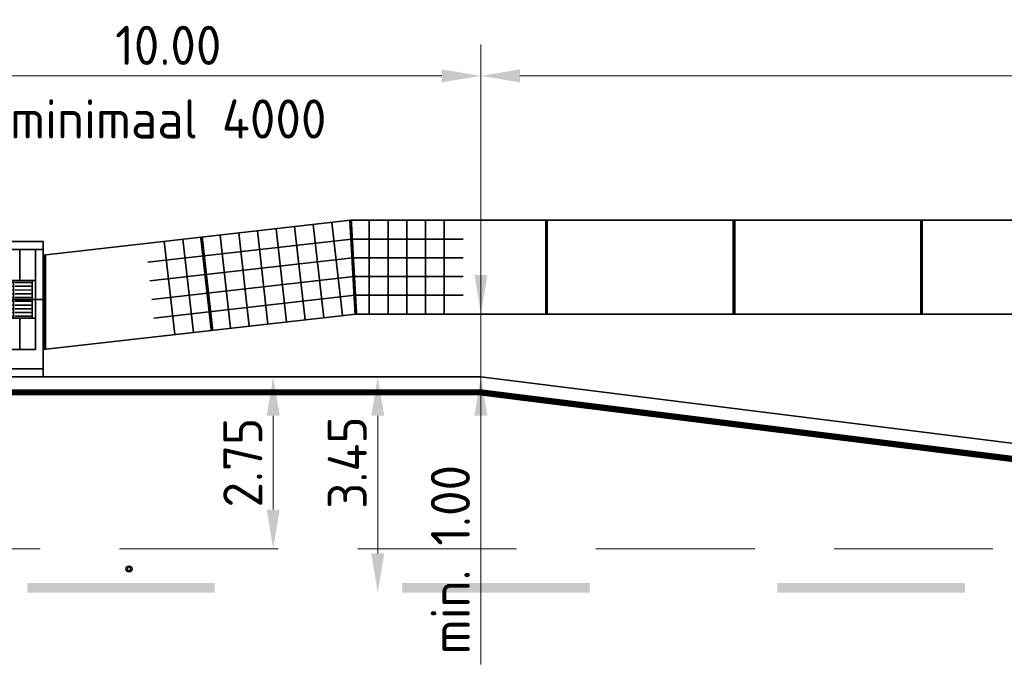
# Model space of a CAD drawing. Header units: metres. Extents: x -699 to 2316, y -1199 to 781.
# Tile 489 of 593: x 939 to 955, y -184 to -174. Entities that reach past the tile are written whole.
import ezdxf
from ezdxf.enums import TextEntityAlignment as Align

# ---------------------------------------------------------------- set-up
doc = ezdxf.new("R2010")
doc.units = ezdxf.units.M
doc.header["$PDMODE"] = 1
doc.linetypes.add('HIDDENX2', pattern=[19.05, 12.7, -6.35])
doc.linetypes.add('VW-3-3_STREEP', pattern=[6, 3, -3])
for name, color, linetype, lineweight in [('N-WA-IE-MEUBILAIR_WEGMEUBILAIR-S', 7, 'Continuous', 25), ('N-WE-VH-KANTOPSLUITING-G', 251, 'Continuous', 35), ('N-WE-VH-KANTVERHARDING-G', 210, 'Continuous', 35), ('N-WE-VH-VERHARDING_BETON-G', 252, 'Continuous', 35), ('N-WE-VH-VERHARDING_TEGEL-G', 252, 'Continuous', 35), ('N-WE-VW-MARKERING_LANGS_STREEP_33-G', 7, 'VW-3-3_STREEP', 13), ('N-WE-VW-MARKERING_LANGS_STREEP_DOORGETROKKEN-G', 7, 'Continuous', 13), ('X-XX-AL-M', 7, 'Continuous', 18), ('X-XX-AL-T25', 7, 'Continuous', 25)]:
    doc.layers.add(name, color=color, linetype=linetype, lineweight=lineweight)
doc.styles.add('NLCS-ISO-M250-T25', font='NLCS-ISO.ttf', dxfattribs={"height": 0.625})
doc.dimstyles.new('NLCS-M250-T25-PIJL_A_L2_H1', dxfattribs={"dimscale": 0.25, "dimtxt": 2.5, "dimasz": 2.5, "dimexe": 2, "dimexo": 2, "dimgap": 0.7, "dimtad": 1, "dimzin": 0, "dimdsep": 46, "dimtxsty": 'NLCS-ISO-M250-T25', "dimcen": 0, "dimdle": 2, "dimclrd": 256, "dimclre": 256, "dimclrt": 256, "dimadec": 1, "dimazin": 0, "dimtfac": 1, "dimtdec": 3, "dimtofl": 0, "dimtmove": 0, "dimatfit": 3, "dimfxl": 2, "dimtfillclr": 256, "dimtolj": 1, "dimtzin": 0, "dimlwd": -1, "dimlwe": -1, "dimarcsym": 0})

# ---------------------------------------------------------------- blocks, each defined once
blk = doc.blocks.new('*D1662')
at = {"layer": 'Defpoints', "color": 0, "transparency": 16777216}
for p in [(936.232, -174.954), (936.232, -177.701), (946.232, -181.911)]:
    blk.add_point(p, dxfattribs=at)
at = {"layer": 'X-XX-AL-M', "transparency": 16777216}
for p, q in [((936.232, -177.201), (936.232, -174.454)), ((946.232, -181.411), (946.232, -174.454)), ((945.607, -174.954), (936.857, -174.954))]:
    blk.add_line(p, q, dxfattribs=at)
for points in [[(936.857, -174.85), (936.857, -175.058), (936.232, -174.954)], [(945.607, -174.85), (945.607, -175.058), (946.232, -174.954)]]:
    blk.add_solid(points, dxfattribs=at)
at = {"layer": 'X-XX-AL-M', "transparency": 16777216, "insert": (941.232, -174.466), "char_height": 0.625, "attachment_point": 5, "style": 'NLCS-ISO-M250-T25'}
blk.add_mtext('\\A1;10.00', dxfattribs=at)
blk = doc.blocks.new('*D1666')
at = {"layer": 'Defpoints', "color": 0, "transparency": 16777216}
for p in [(968.232, -174.954), (946.232, -181.911), (968.232, -182.511)]:
    blk.add_point(p, dxfattribs=at)
at = {"layer": 'X-XX-AL-M', "transparency": 16777216}
for p, q in [((946.232, -181.411), (946.232, -174.454)), ((968.232, -182.011), (968.232, -174.454)), ((946.857, -174.954), (967.607, -174.954))]:
    blk.add_line(p, q, dxfattribs=at)
for points in [[(946.857, -174.85), (946.857, -175.058), (946.232, -174.954)], [(967.607, -174.85), (967.607, -175.058), (968.232, -174.954)]]:
    blk.add_solid(points, dxfattribs=at)
at = {"layer": 'X-XX-AL-M', "transparency": 16777216, "insert": (957.232, -174.466), "char_height": 0.625, "attachment_point": 5, "style": 'NLCS-ISO-M250-T25'}
blk.add_mtext('\\A1;22.00', dxfattribs=at)
blk = doc.blocks.new('*D1667')
at = {"layer": 'Defpoints', "color": 0, "transparency": 16777216}
for p in [(942.91, -179.761), (942.91, -182.511), (942.91, -182.511)]:
    blk.add_point(p, dxfattribs=at)
at = {"layer": 'X-XX-AL-M', "transparency": 16777216}
blk.add_line((942.91, -180.386), (942.91, -181.886), dxfattribs=at)
for points in [[(942.806, -180.386), (943.014, -180.386), (942.91, -179.761)], [(942.806, -181.886), (943.014, -181.886), (942.91, -182.511)]]:
    blk.add_solid(points, dxfattribs=at)
at = {"layer": 'X-XX-AL-M', "transparency": 16777216, "insert": (942.423, -181.136), "char_height": 0.625, "attachment_point": 5, "rotation": 90, "style": 'NLCS-ISO-M250-T25'}
blk.add_mtext('\\A1;2.75', dxfattribs=at)
blk = doc.blocks.new('*D1668')
at = {"layer": 'Defpoints', "color": 0, "transparency": 16777216}
for p in [(944.582, -179.761), (944.582, -183.211), (944.582, -183.211)]:
    blk.add_point(p, dxfattribs=at)
at = {"layer": 'X-XX-AL-M', "transparency": 16777216}
blk.add_line((944.582, -180.386), (944.582, -182.586), dxfattribs=at)
for points in [[(944.478, -180.386), (944.686, -180.386), (944.582, -179.761)], [(944.478, -182.586), (944.686, -182.586), (944.582, -183.211)]]:
    blk.add_solid(points, dxfattribs=at)
at = {"layer": 'X-XX-AL-M', "transparency": 16777216, "insert": (944.095, -181.136), "char_height": 0.625, "attachment_point": 5, "rotation": 90, "style": 'NLCS-ISO-M250-T25'}
blk.add_mtext('\\A1;3.45', dxfattribs=at)
blk = doc.blocks.new('*D1669')
at = {"layer": 'Defpoints', "color": 0, "transparency": 16777216}
for p in [(946.232, -178.761), (946.232, -178.761), (946.232, -179.761)]:
    blk.add_point(p, dxfattribs=at)
at = {"layer": 'X-XX-AL-M', "transparency": 16777216}
for p, q in [((946.232, -178.136), (946.232, -177.511)), ((946.232, -180.386), (946.232, -184.361))]:
    blk.add_line(p, q, dxfattribs=at)
for points in [[(946.128, -178.136), (946.336, -178.136), (946.232, -178.761)], [(946.128, -180.386), (946.336, -180.386), (946.232, -179.761)]]:
    blk.add_solid(points, dxfattribs=at)
at = {"layer": 'X-XX-AL-M', "transparency": 16777216, "insert": (945.744, -182.686), "char_height": 0.625, "attachment_point": 5, "rotation": 90, "style": 'NLCS-ISO-M250-T25'}
blk.add_mtext('\\A1;min. 1.00', dxfattribs=at)
blk = doc.blocks.new('SIE-WEG_GLASBOLREFLECTOR-SO')
for p, q in [((-0.38, 0), (-0.2, 0)), ((-0.14, 0.14), (-0.26, 0.26)), ((0, 0.2), (0, 0.37)), ((0.14, 0.14), (0.27, 0.26)), ((0.2, 0), (0.37, 0)), ((-0.26, -0.27), (-0.14, -0.14)), ((0, -0.38), (0, -0.2)), ((0.27, -0.27), (0.14, -0.14))]:
    blk.add_line(p, q)
for radius in [0.375, 0.2]:
    blk.add_circle((0, 0), radius)
blk = doc.blocks.new('glasbol')
at = {"layer": 'N-WA-IE-MEUBILAIR_WEGMEUBILAIR-S'}
blk.add_blockref('SIE-WEG_GLASBOLREFLECTOR-SO', (0, 0), dxfattribs=at)
blk = doc.blocks.new('geleiderlijn')
for points in [[(0, 0), (0.3, 0), (0.3, 0.3), (0, 0.3)], [(0, -0.3), (0.3, -0.3), (0.3, 0), (0, 0)]]:
    blk.add_lwpolyline(points, close=True)
at = {"lineweight": 9}
for points in [[(0.025, 0.265), (0.275, 0.265), (0.275, 0.275), (0.025, 0.275)], [(0.025, 0.205), (0.275, 0.205), (0.275, 0.215), (0.025, 0.215)], [(0.025, 0.145), (0.275, 0.145), (0.275, 0.155), (0.025, 0.155)], [(0.025, 0.085), (0.275, 0.085), (0.275, 0.095), (0.025, 0.095)], [(0.025, 0.025), (0.275, 0.025), (0.275, 0.035), (0.025, 0.035)], [(0.025, -0.035), (0.275, -0.035), (0.275, -0.025), (0.025, -0.025)], [(0.025, -0.095), (0.275, -0.095), (0.275, -0.085), (0.025, -0.085)], [(0.025, -0.155), (0.275, -0.155), (0.275, -0.145), (0.025, -0.145)], [(0.025, -0.215), (0.275, -0.215), (0.275, -0.205), (0.025, -0.205)], [(0.025, -0.275), (0.275, -0.275), (0.275, -0.265), (0.025, -0.265)]]:
    blk.add_lwpolyline(points, close=True, dxfattribs=at)
blk = doc.blocks.new('SVW-PERRON-B-P-SO')
at = {"layer": 'N-WE-VH-VERHARDING_TEGEL-G', "lineweight": 9}
h = blk.add_hatch(dxfattribs=at)
h.set_pattern_fill('ANSI31', color=256, scale=0.008, style=0)
h.set_pattern_definition([(45, (0.755, 1.025), (-0.0179605, 0.0179605), [])])
h.paths.add_polyline_path([(0.995, 1.505), (0.755, 1.505), (0.755, 1.265), (0.995, 1.265)])
h = blk.add_hatch(dxfattribs=at)
h.set_pattern_fill('ANSI31', color=256, scale=0.008, style=0)
h.set_pattern_definition([(45, (1.055, 1.025), (-0.0179605, 0.0179605), [])])
h.paths.add_polyline_path([(1.295, 1.505), (1.055, 1.505), (1.055, 1.265), (1.295, 1.265)])
h = blk.add_hatch(dxfattribs=at)
h.set_pattern_fill('ANSI31', color=256, scale=0.008, style=0)
h.set_pattern_definition([(45, (1.355, 1.025), (-0.0179605, 0.0179605), [])])
h.paths.add_polyline_path([(1.595, 1.505), (1.355, 1.505), (1.355, 1.265), (1.595, 1.265)])
h = blk.add_hatch(dxfattribs=at)
h.set_pattern_fill('ANSI31', color=256, scale=0.008, style=0)
h.set_pattern_definition([(45, (0.755, 0.725), (-0.0179605, 0.0179605), [])])
h.paths.add_polyline_path([(0.995, 1.205), (0.755, 1.205), (0.755, 0.965), (0.995, 0.965)])
h = blk.add_hatch(dxfattribs=at)
h.set_pattern_fill('ANSI31', color=256, scale=0.008, style=0)
h.set_pattern_definition([(45, (1.055, 0.725), (-0.0179605, 0.0179605), [])])
h.paths.add_polyline_path([(1.295, 1.205), (1.055, 1.205), (1.055, 0.965), (1.295, 0.965)])
h = blk.add_hatch(dxfattribs=at)
h.set_pattern_fill('ANSI31', color=256, scale=0.008, style=0)
h.set_pattern_definition([(45, (1.355, 0.725), (-0.0179605, 0.0179605), [])])
h.paths.add_polyline_path([(1.595, 1.205), (1.355, 1.205), (1.355, 0.965), (1.595, 0.965)])
at = {"layer": 'N-WE-VH-VERHARDING_TEGEL-G'}
for points in [[(0.625, 0.435), (0.625, 0.935), (0.125, 0.935), (0.125, 0.435), (0.185, 0.435)], [(1.625, 0.435), (1.625, 0.935), (1.125, 0.935), (1.125, 0.435)], [(2.125, 0.435), (2.625, 0.435), (2.625, 0.935), (2.125, 0.935)], [(3.125, 0.935), (3.125, 0.435), (3.625, 0.435), (3.625, 0.935)], [(4.625, 0.935), (4.125, 0.935), (4.125, 0.435), (4.625, 0.435)], [(5.125, 0.935), (5.125, 0.435), (5.625, 0.435), (5.625, 0.935)], [(6.625, 0.435), (6.625, 0.935), (6.125, 0.935), (6.125, 0.435)], [(7.625, 0.935), (7.125, 0.935), (7.125, 0.435), (7.625, 0.435)], [(8.125, 0.435), (8.625, 0.435), (8.625, 0.935), (8.125, 0.935)], [(9.125, 0.435), (9.625, 0.435), (9.625, 0.935), (9.125, 0.935)], [(10.125, 0.435), (10.625, 0.435), (10.625, 0.935), (10.125, 0.935)], [(11.625, 0.935), (11.125, 0.935), (11.125, 0.435), (11.315, 0.435), (11.625, 0.435)]]:
    blk.add_hatch(color=256, dxfattribs=at).paths.add_polyline_path(points)
at = {"layer": 'N-WE-VH-KANTOPSLUITING-G'}
for p, q in [((0, 2.16), (0, 2.035)), ((0, 2.16), (15, 2.16)), ((1, 2.16), (1, 2.035)), ((2, 2.16), (2, 2.035)), ((3, 2.16), (3, 2.035)), ((4, 2.16), (4, 2.035)), ((5, 2.16), (5, 2.035)), ((6, 2.16), (6, 2.035)), ((7, 2.16), (7, 2.035)), ((8, 2.16), (8, 2.035)), ((9, 2.16), (9, 2.035)), ((10, 2.16), (10, 2.035)), ((11, 2.16), (11, 2.035)), ((12, 2.16), (12, 2.035)), ((13, 2.16), (13, 2.035)), ((14, 2.16), (14, 2.035)), ((15, 2.16), (15, 0.435)), ((15, 2.16), (15, 2.035)), ((15, 2.16), (15, 2.035)), ((0, 2.035), (0, 0)), ((0, 2.035), (15, 2.035)), ((0.125, 2.035), (0.125, 0.435)), ((14.875, 2.035), (15, 2.035)), ((0, 1.185), (0.125, 1.185)), ((14.875, 1.235), (15, 1.235)), ((0, 0.435), (14.875, 0.435)), ((1, 0.435), (1, 0)), ((2, 0.435), (2, 0)), ((3, 0.435), (3, 0)), ((4, 0.435), (4, 0)), ((5, 0.435), (5, 0)), ((6, 0.435), (6, 0)), ((7, 0.435), (7, 0)), ((8, 0.435), (8, 0)), ((9, 0.435), (9, 0)), ((10, 0.435), (10, 0)), ((11, 0.435), (11, 0)), ((12, 0.435), (12, 0)), ((13, 0.435), (13, 0)), ((14, 0.435), (14, 0)), ((15, 0.435), (15, 0)), ((15, 0.435), (15, 0)), ((0, 0), (5, 0)), ((0.15, 0.127), (5, 0.127)), ((15, 0.127), (5, 0.127)), ((15, 0), (5, 0))]:
    blk.add_line(p, q, dxfattribs=at)
for points in [[(14.875, 2.035), (14.875, 0.435)], [(0.125, 0.935), (0.125, 0.435)]]:
    blk.add_lwpolyline(points, dxfattribs=at)
for centre in [(0.15, 0.277), (0.15, 0.15)]:
    blk.add_arc(centre, 0.15, 180, 270, dxfattribs=at)
at = {"layer": 'N-WE-VH-VERHARDING_TEGEL-G'}
blk.add_line((0.125, 0.935), (14.875, 0.935), dxfattribs=at)
for points in [[(0.625, 2.035), (0.625, 1.535)], [(1.125, 2.035), (1.125, 1.535)], [(1.625, 2.035), (1.625, 1.535)], [(2.125, 2.035), (2.125, 1.535)], [(2.625, 2.035), (2.625, 1.535)], [(3.125, 2.035), (3.125, 1.535)], [(3.625, 2.035), (3.625, 1.535)], [(4.125, 2.035), (4.125, 1.535)], [(4.625, 2.035), (4.625, 1.535)], [(5.125, 2.035), (5.125, 1.535)], [(5.625, 2.035), (5.625, 1.535)], [(6.125, 2.035), (6.125, 1.535)], [(6.625, 2.035), (6.625, 1.535)], [(7.125, 2.035), (7.125, 1.535)], [(7.625, 2.035), (7.625, 1.535)], [(8.125, 2.035), (8.125, 1.535)], [(8.625, 2.035), (8.625, 1.535)], [(8.625, 2.035), (8.625, 1.535)], [(9.125, 2.035), (9.125, 1.535)], [(9.625, 2.035), (9.625, 1.535)], [(9.625, 2.035), (9.625, 1.535)], [(10.125, 2.035), (10.125, 1.535)], [(10.625, 2.035), (10.625, 1.535)], [(10.625, 2.035), (10.625, 1.535)], [(11.125, 2.035), (11.125, 1.535)], [(11.625, 2.035), (11.625, 1.535)], [(12.125, 2.035), (12.125, 1.535)], [(12.625, 2.035), (12.625, 1.535)], [(13.125, 2.035), (13.125, 1.535)], [(13.625, 2.035), (13.625, 1.535)], [(14.125, 2.035), (14.125, 1.535)], [(14.625, 2.035), (14.625, 1.535)], [(14.875, 1.535), (14.825, 1.535), (14.825, 1.235), (14.875, 1.235)], [(14.875, 1.235), (14.825, 1.235), (14.825, 0.935), (14.875, 0.935)], [(0.625, 0.935), (0.625, 0.435)], [(1.125, 0.935), (1.125, 0.435)], [(1.625, 0.935), (1.625, 0.435)], [(2.125, 0.935), (2.125, 0.435)], [(2.625, 0.935), (2.625, 0.435)], [(3.125, 0.935), (3.125, 0.435)], [(3.625, 0.935), (3.625, 0.435)], [(4.125, 0.935), (4.125, 0.435)], [(4.625, 0.935), (4.625, 0.435)], [(5.125, 0.935), (5.125, 0.435)], [(5.625, 0.935), (5.625, 0.435)], [(6.125, 0.935), (6.125, 0.435)], [(6.625, 0.935), (6.625, 0.435)], [(7.125, 0.935), (7.125, 0.435)], [(7.625, 0.935), (7.625, 0.435)], [(8.125, 0.935), (8.125, 0.435)], [(8.625, 0.935), (8.625, 0.435)], [(8.625, 0.935), (8.625, 0.435)], [(9.125, 0.935), (9.125, 0.435)], [(9.625, 0.935), (9.625, 0.435)], [(9.625, 0.935), (9.625, 0.435)], [(10.125, 0.935), (10.125, 0.435)], [(10.625, 0.935), (10.625, 0.435)], [(10.625, 0.935), (10.625, 0.435)], [(11.125, 0.935), (11.125, 0.435)], [(11.625, 0.935), (11.625, 0.435)], [(11.625, 0.935), (11.625, 0.435)], [(12.125, 0.935), (12.125, 0.435)], [(12.125, 0.935), (12.125, 0.435)], [(12.625, 0.935), (12.625, 0.435)], [(12.625, 0.935), (12.625, 0.435)], [(13.125, 0.935), (13.125, 0.435)], [(13.125, 0.935), (13.125, 0.435)], [(13.625, 0.935), (13.625, 0.435)], [(13.625, 0.935), (13.625, 0.435)], [(14.125, 0.935), (14.125, 0.435)], [(14.125, 0.935), (14.125, 0.435)], [(14.625, 0.935), (14.625, 0.435)], [(14.625, 0.935), (14.625, 0.435)]]:
    blk.add_lwpolyline(points, dxfattribs=at)
for points in [[(0.125, 1.235), (0.425, 1.235), (0.425, 1.535), (0.125, 1.535)], [(0.425, 1.235), (0.725, 1.235), (0.725, 1.535), (0.425, 1.535)], [(0.725, 1.235), (1.025, 1.235), (1.025, 1.535), (0.725, 1.535)], [(1.025, 1.235), (1.325, 1.235), (1.325, 1.535), (1.025, 1.535)], [(1.325, 1.235), (1.625, 1.235), (1.625, 1.535), (1.325, 1.535)], [(0.125, 0.935), (0.425, 0.935), (0.425, 1.235), (0.125, 1.235)], [(0.425, 0.935), (0.725, 0.935), (0.725, 1.235), (0.425, 1.235)], [(0.725, 0.935), (1.025, 0.935), (1.025, 1.235), (0.725, 1.235)], [(1.025, 0.935), (1.325, 0.935), (1.325, 1.235), (1.025, 1.235)], [(1.325, 0.935), (1.625, 0.935), (1.625, 1.235), (1.325, 1.235)]]:
    blk.add_lwpolyline(points, close=True, dxfattribs=at)
for p in [(1.625, 1.235), (1.925, 1.235), (2.225, 1.235), (2.525, 1.235), (2.825, 1.235), (3.125, 1.235), (3.425, 1.235), (3.725, 1.235), (4.025, 1.235), (4.325, 1.235), (4.625, 1.235), (4.925, 1.235), (5.225, 1.235), (5.525, 1.235), (5.825, 1.235), (6.125, 1.235), (6.425, 1.235), (6.725, 1.235), (7.025, 1.235), (7.325, 1.235), (7.625, 1.235), (7.925, 1.235), (8.225, 1.235), (8.525, 1.235), (8.825, 1.235), (9.125, 1.235), (9.425, 1.235), (9.725, 1.235), (10.025, 1.235), (10.325, 1.235), (10.625, 1.235), (10.925, 1.235), (11.225, 1.235), (11.525, 1.235), (11.825, 1.235), (12.125, 1.235), (12.425, 1.235), (12.725, 1.235), (13.025, 1.235), (13.325, 1.235), (13.625, 1.235), (13.925, 1.235), (14.225, 1.235), (14.525, 1.235)]:
    blk.add_blockref('geleiderlijn', p, dxfattribs=at)

msp = doc.modelspace()

# ---------------------------------------------------------------- linework, layer by layer
at = {"layer": 'N-WE-VH-KANTVERHARDING-G'}
for p, q in [((922.2318, -179.7615), (946.2318, -179.7615)), ((946.2318, -179.7615), (968.2318, -182.5115))]:
    msp.add_line(p, q, dxfattribs=at)
at = {"layer": 'N-WE-VH-KANTVERHARDING-G', "color": 8, "linetype": 'HIDDENX2', "lineweight": 5, "ltscale": 0.2}
msp.add_line((894.7318, -182.5115), (966.2318, -182.5115), dxfattribs=at)
at = {"layer": 'N-WE-VH-VERHARDING_BETON-G'}
for p, q in [((944.1473, -177.2615), (939.2318, -177.8169)), ((943.5511, -177.3288), (943.7196, -178.8194)), ((943.8492, -177.2952), (944.0177, -178.7857)), ((944.1473, -177.2615), (961.4517, -177.2615)), ((944.4473, -177.2615), (944.4473, -178.7615)), ((944.7473, -177.2615), (944.7473, -178.7615)), ((945.0473, -177.2615), (945.0473, -178.7615)), ((945.3473, -177.2615), (945.3473, -178.7615)), ((945.6473, -177.2615), (945.6473, -178.7615)), ((942.0606, -177.4973), (942.2291, -178.9878)), ((942.3587, -177.4636), (942.5272, -178.9541)), ((942.6568, -177.4299), (942.8253, -178.9204)), ((942.9549, -177.3962), (943.1234, -178.8867)), ((943.253, -177.3625), (943.4215, -178.853)), ((944.1642, -177.5615), (940.9019, -177.9301)), ((941.1663, -177.5983), (941.3347, -179.0888)), ((941.4644, -177.5646), (941.6328, -179.0552)), ((941.7625, -177.531), (941.9309, -179.0215)), ((944.1642, -177.5615), (945.9473, -177.5615)), ((944.1811, -177.8615), (940.9356, -178.2282)), ((944.1811, -177.8615), (945.9473, -177.8615)), ((944.198, -178.1615), (940.9693, -178.5263)), ((944.198, -178.1615), (945.9473, -178.1615)), ((944.2149, -178.4615), (941.003, -178.8244)), ((944.2149, -178.4615), (945.9473, -178.4615)), ((944.2318, -178.7615), (939.2318, -179.3265)), ((944.2318, -178.7615), (961.4517, -178.7615))]:
    msp.add_line(p, q, dxfattribs=at)
at = {"layer": 'N-WE-VH-VERHARDING_BETON-G', "const_width": 0.05, "flags": 128}
for points in [[(944.1473, -177.2615), (944.2318, -178.7615)], [(947.2818, -177.2615), (947.2818, -178.7615)], [(950.2818, -177.2615), (950.2818, -178.7615)], [(953.2818, -177.2615), (953.2818, -178.7615)], [(941.7625, -177.531), (941.9309, -179.0215)]]:
    msp.add_lwpolyline(points, dxfattribs=at)
at = {"layer": 'N-WE-VH-VERHARDING_BETON-G', "const_width": 0.05}
msp.add_lwpolyline([(939.2568, -177.8169), (939.2568, -179.3265)], dxfattribs=at)
at = {"layer": 'N-WE-VW-MARKERING_LANGS_STREEP_33-G', "color": 253, "linetype": 'Continuous'}
for points in [[(938.9747, -183.0615), (941.9747, -183.0615), (938.9747, -183.2115), (941.9747, -183.2115)], [(944.9747, -183.0615), (947.9747, -183.0615), (944.9747, -183.2115), (947.9747, -183.2115)], [(950.9747, -183.0615), (953.9747, -183.0615), (950.9747, -183.2115), (953.9747, -183.2115)]]:
    msp.add_solid(points, dxfattribs=at)
at = {"layer": 'N-WE-VW-MARKERING_LANGS_STREEP_DOORGETROKKEN-G', "color": 253, "const_width": 0.1}
msp.add_lwpolyline([(936.2318, -180.0115), (946.2163, -180.0115), (965.4224, -182.4122)], dxfattribs=at)

# ---------------------------------------------------------------- block references
at = {"layer": 'N-WA-IE-MEUBILAIR_WEGMEUBILAIR-S', "xscale": 0.1333332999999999, "yscale": 0.1333332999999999, "zscale": 0.1333332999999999, "rotation": 0.1723155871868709}
msp.add_blockref('glasbol', (940.605, -182.8365), dxfattribs=at)
at = {"layer": 'N-WE-VH-KANTVERHARDING-G'}
msp.add_blockref('SVW-PERRON-B-P-SO', (924.2318, -179.7615), dxfattribs=at)

# ---------------------------------------------------------------- texts
at = {"layer": 'X-XX-AL-T25', "style": 'NLCS-ISO-M250-T25'}
msp.add_text('minimaal 4000', height=0.625, dxfattribs=at).set_placement((941.2318, -175.6428), align=Align.MIDDLE_CENTER)

# ---------------------------------------------------------------- dimensions: what is measured, and where the dimension line sits
at = {"layer": 'X-XX-AL-M'}
for base, p2, picture, middle in [((936.2318, -174.9539), (936.2318, -177.7015), '*D1662', (941.2318, -174.4664)), ((968.2318, -174.9539), (968.2318, -182.5115), '*D1666', (957.2318, -174.4664))]:
    dim = msp.add_linear_dim(base=base, p1=(946.2318, -181.9115), p2=p2, dimstyle='NLCS-M250-T25-PIJL_A_L2_H1', dxfattribs=at)
    dim.commit()
    dim.dimension.update_dxf_attribs({"geometry": picture, "text_midpoint": middle})
dim = msp.add_linear_dim(base=(946.2318, -178.7615), p1=(946.2318, -179.7615), p2=(946.2318, -178.7615), angle=90, text='min. <>', dimstyle='NLCS-M250-T25-PIJL_A_L2_H1', dxfattribs=at)
dim.commit()
dim.dimension.update_dxf_attribs({"geometry": '*D1669', "text_midpoint": (946.2318, -182.6865), "dimtype": 160})
dim = msp.add_linear_dim(base=(942.91, -182.5115), p1=(942.91, -179.7615), p2=(942.91, -182.5115), angle=90, dimstyle='NLCS-M250-T25-PIJL_A_L2_H1', dxfattribs=at)
dim.commit()
dim.dimension.update_dxf_attribs({"geometry": '*D1667', "text_midpoint": (942.4225, -181.1365)})
dim = msp.add_linear_dim(base=(944.582, -183.2115), p1=(944.582, -179.7615), p2=(944.582, -183.2115), angle=90, dimstyle='NLCS-M250-T25-PIJL_A_L2_H1', dxfattribs=at)
dim.commit()
dim.dimension.update_dxf_attribs({"geometry": '*D1668', "text_midpoint": (944.582, -181.1365), "dimtype": 160})

doc.saveas('drawing.dxf')
